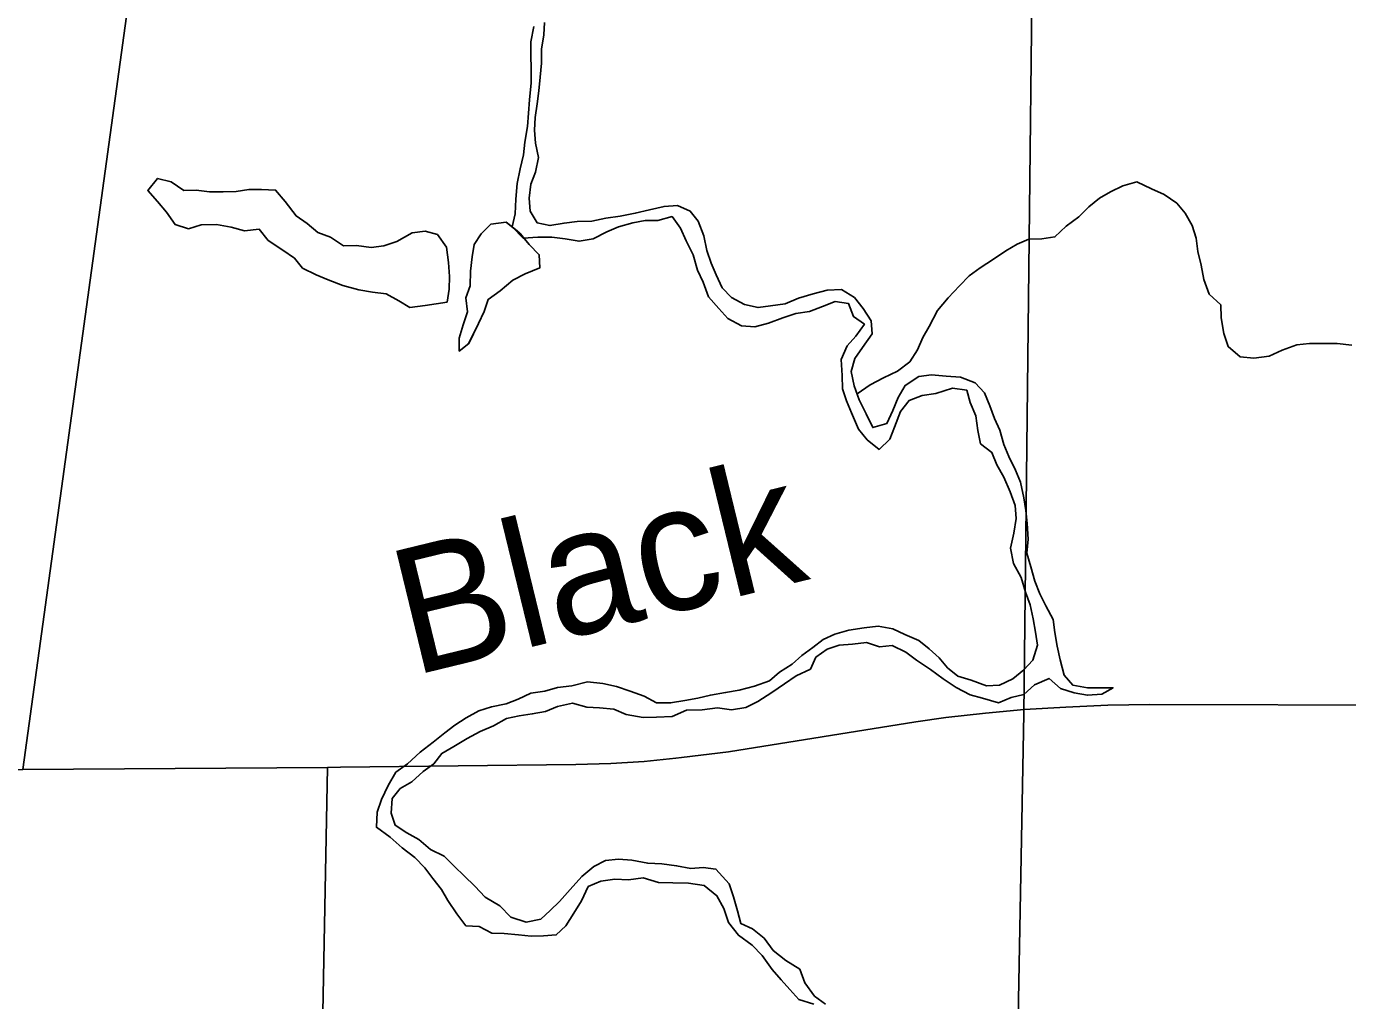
# Model space of a CAD drawing. Extents: x 1857828 to 2277390, y 930619 to 1324581.
# Drawn here: x 2082450 to 2087718, y 1178671 to 1182554 of the extents above; entities that cross this region are included whole.
import ezdxf

# ---------------------------------------------------------------- set-up
doc = ezdxf.new("R2010")
doc.units = 0
for name, color, linetype in [('GM_X_County_Road', 7, 'Continuous'), ('GM_X_Major_River', 7, 'Continuous'), ('GM_X_Major_River_Text', 7, 'Continuous'), ('GM_X_Minor_Lake', 7, 'Continuous'), ('GM_X_Minor_River', 7, 'Continuous'), ('GM_X_State_Route', 7, 'Continuous'), ('GM_X_Township', 7, 'Continuous')]:
    doc.layers.add(name, color=color, linetype=linetype)

msp = doc.modelspace()

# ---------------------------------------------------------------- linework, layer by layer
at = {"layer": 'GM_X_County_Road'}
for points in [[(2082435.9, 1179591.3), (2083193, 1185086.4)], [(2085376.3, 1175345.7), (2085320.5, 1175395.8), (2085148.6, 1175533.6), (2083783.2, 1176612.2), (2083713.2, 1176668.9), (2083677.2, 1176699.3), (2083653.3, 1176727.6), (2083635.4, 1176751.8), (2083621.5, 1176780.1), (2083609.7, 1176820.3), (2083604.1, 1176884.6), (2083603.9, 1177159.7), (2083650.3, 1179600)]]:
    msp.add_lwpolyline(points, dxfattribs=at)
at = {"layer": 'GM_X_Major_River'}
for points in [[(2084473.9, 1182553.9), (2084461.6, 1182491.7), (2084461.4, 1182437.5), (2084463.3, 1182385.2), (2084463.1, 1182328.9), (2084456.9, 1182260.6), (2084452.7, 1182208.4), (2084448.5, 1182154.2), (2084438.2, 1182091.9), (2084432, 1182041.7), (2084419.8, 1181985.5), (2084407.5, 1181927.3), (2084401.3, 1181865.1), (2084399.1, 1181806.8), (2084386.9, 1181754.6), (2084431, 1181710.2), (2084489.4, 1181713.9), (2084545.7, 1181713.7), (2084598, 1181707.4), (2084654.3, 1181697.1), (2084710.6, 1181706.9), (2084765.1, 1181734.8), (2084811.4, 1181754.7), (2084867.8, 1181770.5), (2084918.1, 1181780.3), (2084968.4, 1181780.1), (2085024.8, 1181795.9), (2085058.9, 1181749.6), (2085080.8, 1181699.2), (2085108.8, 1181642.9), (2085126.7, 1181582.5), (2085148.7, 1181534.2), (2085170.7, 1181475.8), (2085210.8, 1181429.4), (2085246.8, 1181389.1), (2085301.1, 1181360.7), (2085355.4, 1181356.4), (2085409.8, 1181370.2), (2085466.2, 1181392.1), (2085518.5, 1181409.9), (2085572.9, 1181417.7), (2085625.2, 1181437.6), (2085675.6, 1181457.5), (2085727.9, 1181449.2), (2085747.8, 1181396.9), (2085792, 1181366.5), (2085757.7, 1181318.4), (2085723.3, 1181280.4), (2085699, 1181226.3), (2085702.8, 1181162), (2085704.7, 1181109.7), (2085720.6, 1181061.4), (2085740.6, 1181013.1), (2085768.6, 1180948.7), (2085802.7, 1180906.3), (2085850.8, 1180867.9), (2085893.2, 1180907.9), (2085911.4, 1180956.1), (2085935.8, 1181018.2), (2085970.1, 1181062.3), (2086022.5, 1181082.2), (2086076.8, 1181090)], [(2086233.9, 1181133.5), (2086175.6, 1181155.8), (2086117.3, 1181160.1), (2086059, 1181164.4), (2086008.7, 1181158.6), (2085954.2, 1181122.7), (2085925.9, 1181074.6), (2085905.6, 1181022.4), (2085881.3, 1180970.3), (2085824.9, 1180954.4), (2085798.9, 1181008.8), (2085771, 1181065.2), (2085751, 1181121.6), (2085739.1, 1181177.9), (2085753.4, 1181230.1), (2085783.7, 1181274.1), (2085822.1, 1181328.2), (2085818.2, 1181380.5), (2085786.2, 1181428.8), (2085752.1, 1181473.2), (2085699.9, 1181505.6), (2085643.6, 1181501.8), (2085587.2, 1181488), (2085528.8, 1181470.2), (2085476.4, 1181448.3), (2085418, 1181440.5), (2085367.7, 1181432.7), (2085313.4, 1181445), (2085261.2, 1181473.4), (2085225.1, 1181511.7), (2085201.1, 1181564.1), (2085181.1, 1181610.4), (2085163.2, 1181660.7), (2085151.3, 1181719), (2085129.4, 1181777.4), (2085097.3, 1181817.7), (2085047.1, 1181840.1), (2084992.7, 1181836.3), (2084934.3, 1181822.5), (2084878, 1181808.7), (2084817.6, 1181796.9), (2084761.2, 1181789.1), (2084704.8, 1181777.3), (2084646.5, 1181775.5), (2084594.2, 1181769.8), (2084537.8, 1181759.9), (2084487.5, 1181770.2), (2084459.5, 1181816.6), (2084455.6, 1181868.8), (2084461.9, 1181925.1), (2084480.1, 1181973.2), (2084492.4, 1182031.4), (2084480.5, 1182087.7), (2084476.6, 1182140), (2084478.8, 1182190.2), (2084487, 1182244.4), (2084493.2, 1182296.7), (2084499.4, 1182350.9), (2084503.6, 1182407.1), (2084503.8, 1182463.4), (2084514, 1182519.6), (2084516.2, 1182569.8)], [(2086413.8, 1180736.8), (2086393.8, 1180785.1), (2086367.8, 1180839.5), (2086347.8, 1180887.8), (2086331.9, 1180944.1), (2086309.9, 1180990.4), (2086292, 1181040.8), (2086270, 1181093.1), (2086233.9, 1181133.5)], [(2086076.8, 1181090), (2086143.3, 1181111.8), (2086199.6, 1181103.5), (2086213.5, 1181055.2), (2086235.5, 1181000.8), (2086243.4, 1180942.5), (2086255.3, 1180890.2), (2086299.4, 1180855.9), (2086319.4, 1180805.6), (2086347.4, 1180757.2), (2086373.4, 1180698.8), (2086393.3, 1180644.5), (2086397.2, 1180592.2), (2086387, 1180534), (2086374.7, 1180473.8), (2086386.6, 1180413.4), (2086416.6, 1180357), (2086434.5, 1180298.7), (2086452.5, 1180248.3), (2086464.4, 1180192), (2086474.2, 1180139.8), (2086482.1, 1180087.5), (2086463.8, 1180027.3), (2086427.5, 1179989.2), (2086383.1, 1179953.3), (2086330.7, 1179927.4), (2086278.4, 1179925.6), (2086218.1, 1179948), (2086163.9, 1179964.3), (2086123.7, 1179996.6), (2086089.6, 1180037), (2086049.5, 1180073.3), (2086009.4, 1180105.7), (2085953.1, 1180130), (2085904.9, 1180152.3), (2085846.6, 1180162.7), (2085790.2, 1180156.9), (2085729.8, 1180147.1), (2085673.5, 1180131.3), (2085627.1, 1180109.4), (2085586.8, 1180077.4), (2085542.4, 1180045.5), (2085504.1, 1180011.5), (2085453.7, 1179979.6), (2085413.3, 1179945.6), (2085352.9, 1179923.7), (2085292.5, 1179907.9), (2085238.1, 1179898.1), (2085177.8, 1179888.3), (2085127.4, 1179876.5), (2085075.1, 1179866.7), (2085018.7, 1179856.9), (2084962.4, 1179857.2), (2084914.2, 1179883.5), (2084857.9, 1179903.9), (2084803.6, 1179922.2), (2084749.4, 1179934.5), (2084687, 1179940.8), (2084624.6, 1179925), (2084568.2, 1179919.2), (2084517.9, 1179903.4), (2084461.5, 1179895.6), (2084411.2, 1179871.7), (2084362.8, 1179853.8), (2084304.4, 1179842), (2084254.1, 1179826.2), (2084203.7, 1179798.3), (2084159.3, 1179768.3), (2084119, 1179738.4), (2084072.6, 1179700.4), (2084020.2, 1179660.4), (2083969.7, 1179614.4), (2083923.3, 1179580.5), (2083893, 1179528.4), (2083866.7, 1179472.3), (2083848.4, 1179422.1), (2083846.2, 1179361.8), (2083900.4, 1179321.4), (2083948.6, 1179279), (2083998.7, 1179240.6), (2084038.8, 1179200.2), (2084070.9, 1179157.9), (2084105, 1179113.5), (2084131, 1179069.2), (2084167, 1179016.8), (2084203.1, 1178968.4), (2084255.4, 1178966.2), (2084305.6, 1178939.8), (2084355.9, 1178937.6), (2084412.2, 1178933.3), (2084462.5, 1178927.1), (2084512.8, 1178928.8), (2084563.1, 1178932.6), (2084601.5, 1178968.6), (2084633.8, 1179018.7), (2084664.2, 1179068.8), (2084690.5, 1179125), (2084740.9, 1179146.8), (2084797.2, 1179154.6), (2084851.5, 1179152.4), (2084909.9, 1179160.1)], [(2085099.1, 1179197.5), (2085042.8, 1179207.8), (2084984.5, 1179216.1), (2084928.2, 1179218.3), (2084863.8, 1179230.7), (2084811.5, 1179234.9), (2084759.2, 1179229.1), (2084712.9, 1179205.2), (2084664.5, 1179165.3), (2084618, 1179113.2), (2084575.6, 1179065.2), (2084539.3, 1179029.2), (2084501, 1178995.2), (2084442.6, 1178983.4), (2084382.3, 1179003.8), (2084338.2, 1179048.2), (2084279.9, 1179082.6), (2084237.8, 1179127), (2084195.7, 1179167.4), (2084157.6, 1179205.7), (2084115.5, 1179246.1), (2084061.2, 1179272.4), (2084015.1, 1179312.8), (2083966.9, 1179339.2), (2083920.7, 1179369.5), (2083904.7, 1179417.8), (2083908.9, 1179476.1), (2083941.3, 1179516.1), (2083987.6, 1179542), (2084032, 1179584), (2084074.3, 1179614), (2084106.7, 1179656), (2084155, 1179683.9), (2084207.5, 1179715.9), (2084259.9, 1179743.8), (2084312.2, 1179765.6), (2084364.6, 1179795.5), (2084415, 1179805.4), (2084467.3, 1179813.2), (2084519.7, 1179823), (2084568, 1179842.9), (2084628.4, 1179856.6), (2084684.7, 1179840.3), (2084735, 1179838.1), (2084793.3, 1179831.8), (2084841.5, 1179811.5), (2084909.9, 1179799.1), (2084962.2, 1179800.9), (2085024.6, 1179802.6), (2085083, 1179828.5), (2085145.4, 1179830.2), (2085205.8, 1179838), (2085262.1, 1179829.7), (2085318.4, 1179839.5), (2085366.8, 1179863.4), (2085423.2, 1179899.3), (2085473.7, 1179933.2), (2085520, 1179965.2), (2085576.5, 1179991.1), (2085598.7, 1180039.2), (2085643.1, 1180071.1), (2085691.4, 1180087), (2085743.8, 1180090.8), (2085800.1, 1180098.6), (2085852.4, 1180080.2), (2085902.7, 1180086.1), (2085956.9, 1180059.7), (2085999.1, 1180027.3), (2086055.3, 1179990.9), (2086105.5, 1179952.5), (2086157.7, 1179918.1), (2086213.9, 1179889.7), (2086262.2, 1179875.5), (2086326.5, 1179857.1), (2086376.9, 1179879), (2086427.2, 1179890.8), (2086469.6, 1179928.8), (2086528, 1179954.6), (2086574.1, 1179914.2), (2086628.4, 1179897.9), (2086680.7, 1179887.6), (2086739, 1179891.4), (2086783.4, 1179917.3), (2086731.1, 1179917.6), (2086680.8, 1179917.8), (2086622.5, 1179928.1), (2086588.4, 1179968.4), (2086572.5, 1180028.8), (2086560.6, 1180083.1), (2086550.7, 1180137.4), (2086544.8, 1180189.7), (2086514.8, 1180244.1), (2086490.8, 1180292.4), (2086470.9, 1180342.7), (2086454.9, 1180399), (2086439, 1180453.4), (2086445.2, 1180509.6), (2086441.4, 1180571.9), (2086435.5, 1180624.2), (2086427.6, 1180674.4), (2086413.8, 1180736.8)], [(2085636.7, 1178656.6), (2085592.5, 1178688.9), (2085554.4, 1178741.3), (2085534.5, 1178795.7), (2085478.2, 1178830.1), (2085428.1, 1178870.5), (2085392, 1178918.9), (2085345.9, 1178957.3), (2085299.7, 1178977.6), (2085285.7, 1179027.9), (2085269.8, 1179084.2), (2085251.9, 1179136.5), (2085199.7, 1179195), (2085149.5, 1179201.3), (2085099.1, 1179197.5)], [(2084909.9, 1179160.1), (2084970.2, 1179141.8), (2085028.5, 1179139.5), (2085090.9, 1179139.2), (2085153.2, 1179128.9), (2085203.4, 1179088.5), (2085231.4, 1179038.1), (2085249.4, 1178981.8), (2085289.4, 1178931.4), (2085343.6, 1178891), (2085383.7, 1178850.6), (2085423.8, 1178794.2), (2085459.9, 1178753.8), (2085494, 1178715.5), (2085530.1, 1178675.1), (2085590.4, 1178656.8)]]:
    msp.add_lwpolyline(points, dxfattribs=at)
at = {"layer": 'GM_X_Minor_Lake'}
for points in [[(2084128.4, 1181454.3), (2084136.6, 1181506.6), (2084136.8, 1181556.8), (2084132.9, 1181613.1), (2084125.1, 1181673.4), (2084089, 1181723.8), (2084040.8, 1181738.1), (2083988.4, 1181730.3), (2083928, 1181696.4), (2083875.6, 1181678.5), (2083825.3, 1181672.7), (2083767, 1181681), (2083714.6, 1181679.2), (2083662.4, 1181713.6), (2083612.2, 1181731.9), (2083570.1, 1181768.3), (2083525.9, 1181798.6), (2083481.8, 1181855.1), (2083443.7, 1181901.5), (2083387.4, 1181903.8), (2083337.1, 1181904), (2083286.8, 1181896.2), (2083234.5, 1181894.4), (2083180.1, 1181894.6), (2083127.8, 1181900.9), (2083077.5, 1181899.1), (2083027.3, 1181933.5), (2082973.1, 1181947.8), (2082934.7, 1181899.7), (2082972.8, 1181855.4), (2083008.9, 1181813), (2083042.9, 1181764.6), (2083097.2, 1181746.3)], [(2083097.2, 1181746.3), (2083147.5, 1181762.1), (2083207.9, 1181763.9), (2083266.2, 1181753.6), (2083320.5, 1181739.3), (2083378.9, 1181745), (2083414.9, 1181700.7), (2083473.2, 1181662.2), (2083519.3, 1181629.9), (2083551.4, 1181589.6), (2083605.6, 1181563.2), (2083653.9, 1181542.9), (2083712.1, 1181520.5), (2083776.5, 1181504.1), (2083830.8, 1181493.8), (2083885.1, 1181487.6), (2083935.3, 1181459.2), (2083979.4, 1181432.9), (2084039.8, 1181440.7), (2084128.4, 1181454.3)], [(2084418.4, 1181729.5), (2084362.8, 1181772.8), (2084302.4, 1181765), (2084264.1, 1181727), (2084235.8, 1181684.9), (2084227.6, 1181634.8), (2084221.3, 1181578.5), (2084219.2, 1181520.2), (2084202.9, 1181472.1), (2084208.8, 1181415.8), (2084192.5, 1181363.6), (2084176.2, 1181311.5), (2084176.1, 1181259.2), (2084213.9, 1181289.7)], [(2084406.9, 1181738.4), (2084362.8, 1181772.8), (2084302.4, 1181765), (2084264.1, 1181727), (2084235.8, 1181684.9), (2084227.6, 1181634.8), (2084221.3, 1181578.5), (2084219.2, 1181520.2), (2084202.9, 1181472.1), (2084208.8, 1181415.8), (2084192.5, 1181363.6), (2084176.2, 1181311.5), (2084176.1, 1181259.2), (2084213.9, 1181289.7)], [(2084213.6, 1181289.1), (2084252.9, 1181369.4), (2084275.2, 1181417.5), (2084291.4, 1181465.7), (2084339.8, 1181499.6), (2084390.2, 1181541.6), (2084438.6, 1181567.5), (2084497, 1181591.3), (2084495.2, 1181643.6), (2084455.1, 1181684), (2084421, 1181726.3)], [(2084213.9, 1181289.7), (2084252.9, 1181369.4), (2084275.2, 1181417.5), (2084291.4, 1181465.7), (2084339.8, 1181499.6), (2084390.2, 1181541.6), (2084438.6, 1181567.5), (2084497, 1181591.3), (2084495.2, 1181643.6), (2084455.1, 1181684), (2084418.4, 1181729.5)]]:
    msp.add_lwpolyline(points, dxfattribs=at)
at = {"layer": 'GM_X_Minor_River'}
msp.add_lwpolyline([(2085762.7, 1181088.5), (2085815.4, 1181125.3), (2085867.8, 1181153.2), (2085924.2, 1181179.1), (2085972.6, 1181217), (2086003, 1181265.1), (2086025.2, 1181313.2), (2086049.5, 1181357.3), (2086083.9, 1181421.5), (2086126.3, 1181471.5), (2086170.7, 1181519.6), (2086209.1, 1181559.6), (2086253.5, 1181591.5), (2086305.9, 1181625.4), (2086356.3, 1181659.4), (2086400.6, 1181685.3), (2086447, 1181705.2), (2086499.3, 1181707), (2086551.6, 1181714.8), (2086596, 1181756.8), (2086646.4, 1181794.7), (2086686.8, 1181834.7), (2086729.2, 1181868.7), (2086773.5, 1181894.6), (2086821.9, 1181918.5), (2086878.2, 1181934.3), (2086936.5, 1181905.9), (2086986.7, 1181883.6), (2087036.9, 1181849.2), (2087071, 1181808.9), (2087099, 1181760.5), (2087114.9, 1181710.2), (2087120.8, 1181655.9), (2087134.7, 1181601.6), (2087144.6, 1181545.3), (2087166.6, 1181486.9), (2087212.7, 1181444.5), (2087214.6, 1181392.3), (2087224.4, 1181329.9), (2087242.4, 1181277.6), (2087290.5, 1181237.2), (2087344.8, 1181230.9), (2087405.2, 1181238.7), (2087457.6, 1181262.6), (2087516, 1181284.4), (2087566.3, 1181290.2), (2087620.6, 1181290), (2087677, 1181289.7), (2087735.3, 1181283.4)], dxfattribs=at)
at = {"layer": 'GM_X_State_Route'}
for points in [[(2085062.3, 1179639.9), (2085250.1, 1179661.6), (2085996.6, 1179782.3), (2086116.4, 1179798.8), (2086274.4, 1179816.2), (2086428.9, 1179830.5), (2086594.7, 1179840.5), (2086761.8, 1179847.9), (2086929.4, 1179851.3), (2088973.6, 1179845.2)], [(2075801.4, 1179555), (2078375.1, 1179569.7), (2080398.6, 1179581.8), (2082435.9, 1179591.3), (2083650.3, 1179600), (2083702.6, 1179600.6)], [(2083702.6, 1179600.6), (2084640.7, 1179611.3), (2084780.5, 1179615.7), (2084914.2, 1179624.3), (2085040.1, 1179637.3), (2085062.3, 1179639.9)]]:
    msp.add_lwpolyline(points, dxfattribs=at)
at = {"layer": 'GM_X_Township'}
for points in [[(2099554.1, 1165974.3), (2091388, 1165958.3), (2088815.5, 1165953.2), (2086129.9, 1165947.8), (2086327.1, 1174394.5), (2086427.3, 1179814), (2086535.7, 1189395.6), (2086579.8, 1193278), (2086580.2, 1193297), (2088359, 1193293.8), (2089624.8, 1193291.5), (2089895.9, 1193293.1), (2091789.5, 1193303.9), (2091902.4, 1193304.6), (2093532.4, 1193313.9), (2093891.1, 1193316), (2095199.9, 1193326.2)], [(2086535.7, 1189395.6), (2086427.3, 1179814), (2086327.1, 1174394.5), (2086129.9, 1165947.8), (2084192.6, 1165926), (2079125.8, 1165868.9), (2072992.7, 1165838.3), (2067700.4, 1165827.1), (2062587.4, 1165820.8), (2059723, 1165821.7), (2059891.2, 1179592.7), (2060010.5, 1189354.8)]]:
    msp.add_lwpolyline(points, dxfattribs=at)

# ---------------------------------------------------------------- texts
at = {"layer": 'GM_X_Major_River_Text'}
msp.add_text('Black', height=500.25, rotation=13.6815, dxfattribs=at).set_placement((2083989.8, 1179964.3))

doc.saveas('drawing.dxf')
